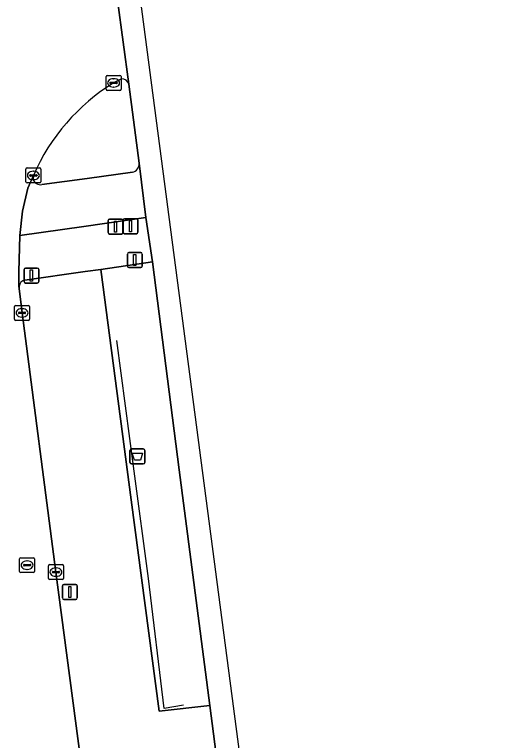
# Model space of a CAD drawing. Extents: x 160554 to 161248, y 385329 to 386506.
# Drawn here: x 161188.57 to 161220.93, y 385682.58 to 385731.11 of the extents above; entities that cross this region are included whole.
import ezdxf

# ---------------------------------------------------------------- set-up
doc = ezdxf.new("R2010")
doc.units = 0
for name, color, linetype in [('IMGEO_Afvalbak', 7, 'Continuous'), ('IMGEO_Berm_groen', 7, 'Continuous'), ('IMGEO_Drukknoppaal', 7, 'Continuous'), ('IMGEO_Fietspad_gesloten', 7, 'Continuous'), ('IMGEO_Groenvoorziening', 7, 'Continuous'), ('IMGEO_Hek', 7, 'Continuous'), ('IMGEO_Kolk', 7, 'Continuous'), ('IMGEO_Lichtmast', 7, 'Continuous'), ('IMGEO_OVBaan_gesloten', 7, 'Continuous'), ('IMGEO_Rijbaan_regionaal_gesloten', 7, 'Continuous'), ('IMGEO_Rioolput', 7, 'Continuous'), ('IMGEO_Verkeersregelinstallatiepaal', 7, 'Continuous'), ('IMGEO_Voetpad_open', 7, 'Continuous')]:
    doc.layers.add(name, color=color, linetype=linetype)

msp = doc.modelspace()

# ---------------------------------------------------------------- linework, layer by layer
at = {"layer": 'IMGEO_Afvalbak'}
for p, q in [((161196.292, 385701.173), (161196.292, 385701.973)), ((161196.292, 385701.973), (161196.292, 385701.173)), ((161196.392, 385702.073), (161197.182, 385702.073)), ((161197.182, 385702.073), (161196.392, 385702.073)), ((161197.282, 385701.973), (161197.282, 385701.173)), ((161197.282, 385701.173), (161197.282, 385701.973)), ((161197.182, 385701.073), (161196.392, 385701.073)), ((161196.392, 385701.073), (161197.182, 385701.073))]:
    msp.add_line(p, q, dxfattribs=at)
msp.add_lwpolyline([(161196.435, 385701.787), (161197.139, 385701.787), (161196.99, 385701.317), (161196.584, 385701.317), (161196.435, 385701.787)], dxfattribs=at)
for centre, start, end in [((161196.392, 385701.973), 90, 180), ((161196.392, 385701.973), 90, 180), ((161197.182, 385701.973), 0, 90), ((161197.182, 385701.973), 360, 90), ((161196.392, 385701.173), 180, 270), ((161196.392, 385701.173), 180, 270), ((161197.182, 385701.173), 270, 0), ((161197.182, 385701.173), 270, 0)]:
    msp.add_arc(centre, 0.1, start, end, dxfattribs=at)
at = {"layer": 'IMGEO_Berm_groen'}
for points in [[(161219.183, 385551.578), (161210.278, 385619.124), (161204.106, 385665.809), (161201.632, 385684.929), (161198.234, 385684.532), (161196.378, 385698.673), (161194.35, 385714.075), (161193.291, 385713.936), (161189.271, 385713.361)], [(161188.875, 385712.95), (161188.875, 385712.878), (161188.875, 385712.802), (161189.075, 385711.165), (161191.345, 385693.839), (161193.199, 385679.679)]]:
    msp.add_lwpolyline(points, dxfattribs=at)
msp.add_arc((161189.361, 385712.878), 0.491, 100.5269, 171.6028, dxfattribs=at)
at = {"layer": 'IMGEO_Drukknoppaal'}
for p, q in [((161194.829, 385716.532), (161194.829, 385717.332)), ((161194.829, 385717.332), (161194.829, 385716.532)), ((161194.929, 385717.432), (161195.719, 385717.432)), ((161195.719, 385717.432), (161194.929, 385717.432)), ((161195.819, 385717.332), (161195.819, 385716.532)), ((161195.819, 385716.532), (161195.819, 385717.332)), ((161195.719, 385716.432), (161194.929, 385716.432)), ((161194.929, 385716.432), (161195.719, 385716.432))]:
    msp.add_line(p, q, dxfattribs=at)
msp.add_lwpolyline([(161195.249, 385717.307), (161195.399, 385717.307), (161195.399, 385716.557), (161195.249, 385716.557), (161195.249, 385717.307)], dxfattribs=at)
for centre, start, end in [((161194.929, 385717.332), 90, 180), ((161194.929, 385717.332), 90, 180), ((161195.719, 385717.332), 0, 90), ((161195.719, 385717.332), 360, 90), ((161194.929, 385716.532), 180, 270), ((161194.929, 385716.532), 180, 270), ((161195.719, 385716.532), 270, 0), ((161195.719, 385716.532), 270, 0)]:
    msp.add_arc(centre, 0.1, start, end, dxfattribs=at)
at = {"layer": 'IMGEO_Fietspad_gesloten'}
for points in [[(161189.819, 385720.103), (161189.837, 385720.356), (161189.473, 385719.501), (161189.106, 385717.968), (161188.935, 385716.342), (161193.216, 385716.936), (161197.347, 385717.532), (161196.909, 385721.17)], [(161196.456, 385720.564), (161193.422, 385720.159), (161190.403, 385719.743)]]:
    msp.add_lwpolyline(points, dxfattribs=at)
for centre, radius, start, end in [((161196.318, 385721.139), 0.592, 283.4876, 2.9543), ((161190.31, 385720.247), 0.512, 196.2896, 280.4079)]:
    msp.add_arc(centre, radius, start, end, dxfattribs=at)
at = {"layer": 'IMGEO_Groenvoorziening'}
for points in [[(161195.723, 385726.813), (161195.198, 385726.537)], [(161196.909, 385721.17), (161196.215, 385726.449)], [(161189.837, 385720.356), (161189.819, 385720.103)], [(161190.403, 385719.743), (161193.422, 385720.159), (161196.456, 385720.564)]]:
    msp.add_lwpolyline(points, dxfattribs=at)
for centre, radius, start, end in [((161195.736, 385726.316), 0.497, 15.5003, 91.5088), ((161202.374, 385714.898), 13.673, 121.6546, 156.4729), ((161196.318, 385721.139), 0.592, 283.4876, 2.9543), ((161190.31, 385720.247), 0.512, 196.2896, 280.4079)]:
    msp.add_arc(centre, radius, start, end, dxfattribs=at)
at = {"layer": 'IMGEO_Hek'}
for points in [[(161196.575, 385700.594), (161195.41, 385709.317)], [(161199.875, 385684.949), (161198.589, 385684.728), (161197.522, 385693.41), (161196.575, 385700.594)]]:
    msp.add_lwpolyline(points, dxfattribs=at)
at = {"layer": 'IMGEO_Kolk'}
for p, q in [((161194.772, 385727.037), (161195.624, 385727.037)), ((161194.697, 385726.111), (161194.697, 385726.963)), ((161194.956, 385726.531), (161194.956, 385726.543)), ((161194.999, 385726.58), (161195.397, 385726.58)), ((161195.185, 385726.817), (161195.21, 385726.817)), ((161195.44, 385726.543), (161195.44, 385726.531)), ((161195.698, 385726.963), (161195.698, 385726.111)), ((161195.394, 385726.494), (161194.996, 385726.494)), ((161195.208, 385726.257), (161195.183, 385726.257)), ((161195.624, 385726.037), (161194.772, 385726.037)), ((161189.336, 385719.93), (161189.336, 385720.782)), ((161189.411, 385720.856), (161190.263, 385720.856)), ((161190.337, 385720.782), (161190.337, 385719.93)), ((161189.595, 385720.35), (161189.595, 385720.362)), ((161190.033, 385720.313), (161189.635, 385720.313)), ((161189.638, 385720.399), (161190.036, 385720.399)), ((161189.824, 385720.636), (161189.849, 385720.636)), ((161190.079, 385720.362), (161190.079, 385720.35)), ((161190.263, 385719.856), (161189.411, 385719.856)), ((161189.847, 385720.076), (161189.822, 385720.076)), ((161188.574, 385710.739), (161188.574, 385711.591)), ((161188.649, 385711.665), (161189.501, 385711.665)), ((161189.575, 385711.591), (161189.575, 385710.739)), ((161188.833, 385711.159), (161188.833, 385711.171)), ((161189.271, 385711.122), (161188.873, 385711.122)), ((161188.876, 385711.208), (161189.274, 385711.208)), ((161189.062, 385711.445), (161189.087, 385711.445)), ((161189.317, 385711.171), (161189.317, 385711.159)), ((161189.501, 385710.665), (161188.649, 385710.665)), ((161189.085, 385710.885), (161189.06, 385710.885)), ((161190.844, 385693.413), (161190.844, 385694.265)), ((161190.919, 385694.339), (161191.771, 385694.339)), ((161191.332, 385694.119), (161191.357, 385694.119)), ((161191.845, 385694.265), (161191.845, 385693.413)), ((161191.103, 385693.833), (161191.103, 385693.845)), ((161191.541, 385693.796), (161191.143, 385693.796)), ((161191.146, 385693.882), (161191.544, 385693.882)), ((161191.355, 385693.559), (161191.33, 385693.559)), ((161191.587, 385693.845), (161191.587, 385693.833)), ((161191.771, 385693.339), (161190.919, 385693.339))]:
    msp.add_line(p, q, dxfattribs=at)
for points in [[(161194.772, 385727.037), (161195.624, 385727.037)], [(161194.697, 385726.111), (161194.697, 385726.963)], [(161195.698, 385726.963), (161195.698, 385726.111)], [(161195.624, 385726.037), (161194.772, 385726.037)], [(161189.336, 385719.93), (161189.336, 385720.782)], [(161189.411, 385720.856), (161190.263, 385720.856)], [(161190.337, 385720.782), (161190.337, 385719.93)], [(161190.263, 385719.856), (161189.411, 385719.856)], [(161188.574, 385710.739), (161188.574, 385711.591)], [(161188.649, 385711.665), (161189.501, 385711.665)], [(161189.575, 385711.591), (161189.575, 385710.739)], [(161189.501, 385710.665), (161188.649, 385710.665)], [(161190.844, 385693.413), (161190.844, 385694.265)], [(161190.919, 385694.339), (161191.771, 385694.339)], [(161191.845, 385694.265), (161191.845, 385693.413)], [(161191.771, 385693.339), (161190.919, 385693.339)]]:
    msp.add_lwpolyline(points, dxfattribs=at)
for centre, radius, start, end in [((161194.774, 385726.961), 0.0765, 91.552, 178.448), ((161194.774, 385726.961), 0.0765, 91.552, 178.448), ((161195.622, 385726.961), 0.0765, 1.552, 88.448), ((161195.622, 385726.961), 0.0765, 1.552, 88.448), ((161194.996, 385726.54), 0.0403, 85.8775, 175.7526), ((161195.401, 385726.542), 0.0386, 1.7309, 96.639), ((161194.774, 385726.113), 0.0765, 181.552, 268.448), ((161194.774, 385726.113), 0.0765, 181.552, 268.448), ((161194.993, 385726.53), 0.0366, 178.938, 274.7102), ((161195.397, 385726.537), 0.043, 264.8664, 352.4533), ((161195.622, 385726.113), 0.0765, 271.552, 358.448), ((161195.622, 385726.113), 0.0765, 271.552, 358.448), ((161189.413, 385720.78), 0.0765, 91.552, 178.448), ((161189.413, 385720.78), 0.0765, 91.552, 178.448), ((161190.261, 385720.78), 0.0765, 1.552, 88.448), ((161190.261, 385720.78), 0.0765, 1.552, 88.448), ((161189.635, 385720.359), 0.0403, 85.8775, 175.7526), ((161189.632, 385720.349), 0.0366, 178.938, 274.7102), ((161190.036, 385720.356), 0.043, 264.8664, 352.4533), ((161190.04, 385720.361), 0.0386, 1.7309, 96.639), ((161189.413, 385719.932), 0.0765, 181.552, 268.448), ((161189.413, 385719.932), 0.0765, 181.552, 268.448), ((161190.261, 385719.932), 0.0765, 271.552, 358.448), ((161190.261, 385719.932), 0.0765, 271.552, 358.448), ((161188.651, 385711.589), 0.0765, 91.552, 178.448), ((161188.651, 385711.589), 0.0765, 91.552, 178.448), ((161189.499, 385711.589), 0.0765, 1.552, 88.448), ((161189.499, 385711.589), 0.0765, 1.552, 88.448), ((161188.873, 385711.168), 0.0403, 85.8775, 175.7526), ((161188.87, 385711.158), 0.0366, 178.938, 274.7102), ((161189.274, 385711.165), 0.043, 264.8664, 352.4533), ((161189.278, 385711.17), 0.0386, 1.7309, 96.639), ((161188.651, 385710.741), 0.0765, 181.552, 268.448), ((161188.651, 385710.741), 0.0765, 181.552, 268.448), ((161189.499, 385710.741), 0.0765, 271.552, 358.448), ((161189.499, 385710.741), 0.0765, 271.552, 358.448), ((161190.921, 385694.263), 0.0765, 91.552, 178.448), ((161190.921, 385694.263), 0.0765, 91.552, 178.448), ((161191.769, 385694.263), 0.0765, 1.552, 88.448), ((161191.769, 385694.263), 0.0765, 1.552, 88.448), ((161191.143, 385693.842), 0.0403, 85.8775, 175.7526), ((161191.14, 385693.832), 0.0366, 178.938, 274.7102), ((161191.544, 385693.839), 0.043, 264.8664, 352.4533), ((161191.548, 385693.844), 0.0386, 1.7309, 96.639), ((161190.921, 385693.415), 0.0765, 181.552, 268.448), ((161190.921, 385693.415), 0.0765, 181.552, 268.448), ((161191.769, 385693.415), 0.0765, 271.552, 358.448), ((161191.769, 385693.415), 0.0765, 271.552, 358.448)]:
    msp.add_arc(centre, radius, start, end, dxfattribs=at)
for centre, major_axis, ratio, start_param, end_param in [((161195.184, 385726.537), (-0.387, 0.002), 0.722429, 4.712389, 7.853982), ((161195.209, 385726.537), (-0.39, 0.002), 0.717154, 1.570796, 4.712389), ((161189.823, 385720.356), (-0.387, 0.002), 0.722429, 4.712389, 7.853982), ((161189.848, 385720.356), (-0.39, 0.002), 0.717154, 1.570796, 4.712389), ((161189.061, 385711.165), (-0.387, 0.002), 0.722429, 4.712389, 7.853982), ((161189.086, 385711.165), (-0.39, 0.002), 0.717154, 1.570796, 4.712389), ((161191.331, 385693.839), (-0.387, 0.002), 0.722429, 4.712389, 7.853982), ((161191.356, 385693.839), (-0.39, 0.002), 0.717154, 1.570796, 4.712389)]:
    msp.add_ellipse(centre, major_axis=major_axis, ratio=ratio, start_param=start_param, end_param=end_param, dxfattribs=at)
at = {"layer": 'IMGEO_Lichtmast'}
for p, q in [((161191.777, 385692.109), (161191.777, 385692.909)), ((161191.777, 385692.909), (161191.777, 385692.109)), ((161191.877, 385693.009), (161192.667, 385693.009)), ((161192.667, 385693.009), (161191.877, 385693.009)), ((161192.767, 385692.909), (161192.767, 385692.109)), ((161192.767, 385692.109), (161192.767, 385692.909)), ((161192.667, 385692.009), (161191.877, 385692.009)), ((161191.877, 385692.009), (161192.667, 385692.009))]:
    msp.add_line(p, q, dxfattribs=at)
msp.add_lwpolyline([(161192.197, 385692.884), (161192.347, 385692.884), (161192.347, 385692.134), (161192.197, 385692.134), (161192.197, 385692.884)], dxfattribs=at)
for centre, start, end in [((161191.877, 385692.909), 90, 180), ((161191.877, 385692.909), 90, 180), ((161192.667, 385692.909), 0, 90), ((161192.667, 385692.909), 360, 90), ((161191.877, 385692.109), 180, 270), ((161191.877, 385692.109), 180, 270), ((161192.667, 385692.109), 270, 0), ((161192.667, 385692.109), 270, 0)]:
    msp.add_arc(centre, 0.1, start, end, dxfattribs=at)
at = {"layer": 'IMGEO_OVBaan_gesloten'}
msp.add_lwpolyline([(161195.08, 385734.903), (161196.215, 385726.449), (161196.909, 385721.17), (161197.347, 385717.532), (161197.801, 385714.584), (161199.572, 385700.685), (161201.632, 385684.929), (161204.106, 385665.809), (161210.278, 385619.124), (161219.183, 385551.578), (161220.927, 385551.802), (161213.073, 385609.979), (161196.575, 385735.387)], dxfattribs=at)
at = {"layer": 'IMGEO_Rijbaan_regionaal_gesloten'}
for points in [[(161196.215, 385726.449), (161195.08, 385734.903)], [(161195.198, 385726.537), (161195.723, 385726.813)], [(161193.199, 385679.679), (161191.345, 385693.839), (161189.075, 385711.165), (161188.875, 385712.802), (161188.855, 385712.939), (161188.872, 385713.904), (161188.935, 385716.342), (161189.106, 385717.968), (161189.473, 385719.501), (161189.837, 385720.356)]]:
    msp.add_lwpolyline(points, dxfattribs=at)
for centre, radius, start, end in [((161195.736, 385726.316), 0.497, 15.5003, 91.5088), ((161202.374, 385714.898), 13.673, 121.6546, 156.4729)]:
    msp.add_arc(centre, radius, start, end, dxfattribs=at)
at = {"layer": 'IMGEO_Rioolput'}
for p, q in [((161188.916, 385693.876), (161188.916, 385694.728)), ((161188.991, 385694.802), (161189.843, 385694.802)), ((161189.404, 385694.582), (161189.429, 385694.582)), ((161189.917, 385694.728), (161189.917, 385693.876)), ((161189.175, 385694.296), (161189.175, 385694.308)), ((161189.613, 385694.259), (161189.215, 385694.259)), ((161189.218, 385694.345), (161189.616, 385694.345)), ((161189.659, 385694.308), (161189.659, 385694.296)), ((161189.843, 385693.802), (161188.991, 385693.802)), ((161189.427, 385694.022), (161189.402, 385694.022))]:
    msp.add_line(p, q, dxfattribs=at)
for points in [[(161188.916, 385693.876), (161188.916, 385694.728)], [(161188.991, 385694.802), (161189.843, 385694.802)], [(161189.917, 385694.728), (161189.917, 385693.876)], [(161189.843, 385693.802), (161188.991, 385693.802)]]:
    msp.add_lwpolyline(points, dxfattribs=at)
for centre, radius, start, end in [((161188.993, 385694.726), 0.0765, 91.552, 178.448), ((161188.993, 385694.726), 0.0765, 91.552, 178.448), ((161189.841, 385694.726), 0.0765, 1.552, 88.448), ((161189.841, 385694.726), 0.0765, 1.552, 88.448), ((161189.215, 385694.305), 0.0403, 85.8775, 175.7526), ((161189.212, 385694.295), 0.0366, 178.938, 274.7102), ((161189.616, 385694.302), 0.043, 264.8664, 352.4533), ((161189.62, 385694.307), 0.0386, 1.7309, 96.639), ((161188.993, 385693.878), 0.0765, 181.552, 268.448), ((161188.993, 385693.878), 0.0765, 181.552, 268.448), ((161189.841, 385693.878), 0.0765, 271.552, 358.448), ((161189.841, 385693.878), 0.0765, 271.552, 358.448)]:
    msp.add_arc(centre, radius, start, end, dxfattribs=at)
for centre, major_axis, ratio, start_param, end_param in [((161189.403, 385694.302), (-0.387, 0.002), 0.722429, 4.712389, 7.853982), ((161189.428, 385694.302), (-0.39, 0.002), 0.717154, 1.570796, 4.712389)]:
    msp.add_ellipse(centre, major_axis=major_axis, ratio=ratio, start_param=start_param, end_param=end_param, dxfattribs=at)
at = {"layer": 'IMGEO_Verkeersregelinstallatiepaal'}
for p, q in [((161195.835, 385716.556), (161195.835, 385717.356)), ((161195.835, 385717.356), (161195.835, 385716.556)), ((161195.935, 385717.456), (161196.725, 385717.456)), ((161196.725, 385717.456), (161195.935, 385717.456)), ((161196.825, 385717.356), (161196.825, 385716.556)), ((161196.825, 385716.556), (161196.825, 385717.356)), ((161196.725, 385716.456), (161195.935, 385716.456)), ((161195.935, 385716.456), (161196.725, 385716.456)), ((161196.119, 385714.299), (161196.119, 385715.099)), ((161196.119, 385715.099), (161196.119, 385714.299)), ((161196.219, 385715.199), (161197.009, 385715.199)), ((161197.009, 385715.199), (161196.219, 385715.199)), ((161197.109, 385715.099), (161197.109, 385714.299)), ((161197.109, 385714.299), (161197.109, 385715.099)), ((161189.209, 385713.258), (161189.209, 385714.058)), ((161189.209, 385714.058), (161189.209, 385713.258)), ((161189.309, 385714.158), (161190.099, 385714.158)), ((161190.099, 385714.158), (161189.309, 385714.158)), ((161190.199, 385714.058), (161190.199, 385713.258)), ((161190.199, 385713.258), (161190.199, 385714.058)), ((161197.009, 385714.199), (161196.219, 385714.199)), ((161196.219, 385714.199), (161197.009, 385714.199)), ((161190.099, 385713.158), (161189.309, 385713.158)), ((161189.309, 385713.158), (161190.099, 385713.158))]:
    msp.add_line(p, q, dxfattribs=at)
for points in [[(161196.255, 385717.331), (161196.405, 385717.331), (161196.405, 385716.581), (161196.255, 385716.581), (161196.255, 385717.331)], [(161196.539, 385715.074), (161196.689, 385715.074), (161196.689, 385714.324), (161196.539, 385714.324), (161196.539, 385715.074)], [(161189.629, 385714.033), (161189.779, 385714.033), (161189.779, 385713.283), (161189.629, 385713.283), (161189.629, 385714.033)]]:
    msp.add_lwpolyline(points, dxfattribs=at)
for centre, start, end in [((161195.935, 385717.356), 90, 180), ((161195.935, 385717.356), 90, 180), ((161196.725, 385717.356), 0, 90), ((161196.725, 385717.356), 360, 90), ((161195.935, 385716.556), 180, 270), ((161195.935, 385716.556), 180, 270), ((161196.725, 385716.556), 270, 0), ((161196.725, 385716.556), 270, 0), ((161196.219, 385715.099), 90, 180), ((161196.219, 385715.099), 90, 180), ((161197.009, 385715.099), 0, 90), ((161197.009, 385715.099), 360, 90), ((161189.309, 385714.058), 90, 180), ((161189.309, 385714.058), 90, 180), ((161190.099, 385714.058), 0, 90), ((161190.099, 385714.058), 360, 90), ((161196.219, 385714.299), 180, 270), ((161196.219, 385714.299), 180, 270), ((161197.009, 385714.299), 270, 0), ((161197.009, 385714.299), 270, 0), ((161189.309, 385713.258), 180, 270), ((161189.309, 385713.258), 180, 270), ((161190.099, 385713.258), 270, 0), ((161190.099, 385713.258), 270, 0)]:
    msp.add_arc(centre, 0.1, start, end, dxfattribs=at)
at = {"layer": 'IMGEO_Voetpad_open'}
for points in [[(161197.347, 385717.532), (161193.216, 385716.936), (161188.935, 385716.342), (161188.872, 385713.904), (161188.855, 385712.939), (161188.875, 385712.802), (161188.875, 385712.878), (161188.875, 385712.95)], [(161189.271, 385713.361), (161193.291, 385713.936), (161194.35, 385714.075), (161197.801, 385714.584), (161197.347, 385717.532)]]:
    msp.add_lwpolyline(points, dxfattribs=at)
msp.add_lwpolyline([(161197.801, 385714.584), (161194.35, 385714.075), (161196.378, 385698.673), (161198.234, 385684.532), (161201.632, 385684.929), (161199.572, 385700.685)], close=True, dxfattribs=at)
msp.add_arc((161189.361, 385712.878), 0.491, 100.5269, 171.6028, dxfattribs=at)

doc.saveas('drawing.dxf')
